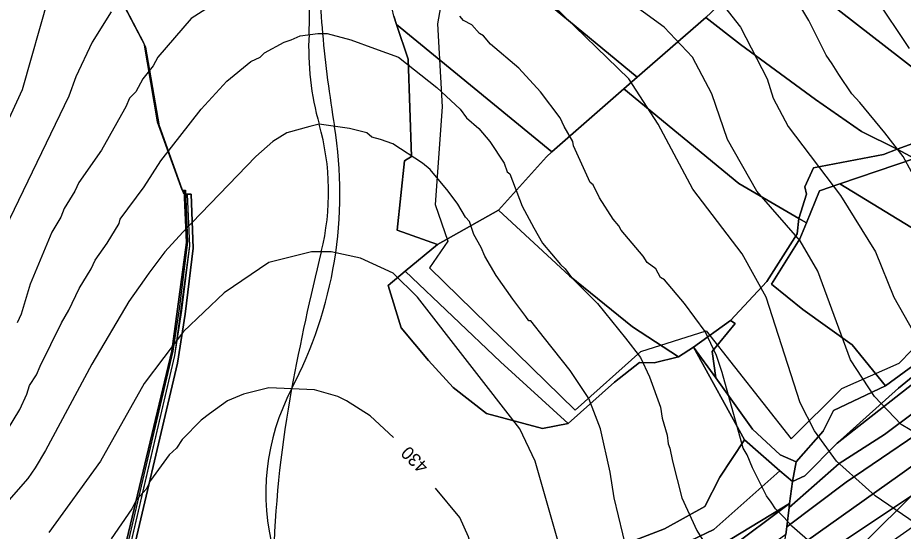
# Model space of a CAD drawing. Extents: x -510989 to -501240, y -1184665 to -1176089.
# Drawn here: x -504125.8 to -503715.6, y -1182451.4 to -1182213.7 of the extents above; entities that cross this region are included whole.
import ezdxf

# ---------------------------------------------------------------- set-up
doc = ezdxf.new("R2010")
doc.units = 0
for name, color, linetype in [('lesni_pozemek', 7, 'Continuous'), ('NAVRH_rozvodnice', 7, 'Continuous'), ('ostatni_plocha_x_neplodna_puda', 7, 'Continuous'), ('ostatni_plocha_x_ostatni_komunikace', 7, 'Continuous'), ('popis', 7, 'Continuous'), ('STAV_povodi', 7, 'Continuous'), ('STAV_systematicke_odvodneni', 7, 'Continuous'), ('STAV_zaplavove_uzemi', 7, 'Continuous'), ('trvaly_travni_porost', 7, 'Continuous'), ('vrstevnice_01', 7, 'Continuous'), ('vrstevnice_02', 7, 'Continuous'), ('vrstevnice_04', 7, 'Continuous')]:
    doc.layers.add(name, color=color, linetype=linetype)

msp = doc.modelspace()

# ---------------------------------------------------------------- linework, layer by layer
at = {"layer": 'lesni_pozemek'}
for points in [[(-503536.53, -1182185.52), (-503565.82, -1182216.02), (-503600.89, -1182271.14), (-503622.79, -1182291.49), (-503652.64, -1182311.16), (-503656.32, -1182316.8), (-503675.23, -1182345.75), (-503677.37, -1182348.32), (-503688.52, -1182361.65), (-503699.83, -1182374.19), (-503746.31, -1182410.7), (-503717.84, -1182385.26), (-503706.01, -1182375.42), (-503677.68, -1182343.31), (-503667.81, -1182320.12), (-503666.82, -1182317.8), (-503650.49, -1182300.39), (-503602.69, -1182262.96), (-503597.42, -1182257.69), (-503584.07, -1182234.55), (-503572.06, -1182215.58), (-503541.12, -1182182.03)], [(-504087.39, -1182187.43), (-504067.44, -1182225.52), (-504061.18, -1182261.91), (-504049.87, -1182293.37), (-504048.75, -1182293.45), (-504047.69, -1182317.73), (-504054.51, -1182368.02), (-504079.47, -1182472.68), (-504067.83, -1182551.12), (-504070.26, -1182595.76), (-504074.34, -1182613.7), (-504079.45, -1182627.96), (-504093.8, -1182657.06), (-504108.08, -1182644.43), (-504125.54, -1182629.68), (-504155.94, -1182673.32)], [(-504075.7, -1182475.14), (-504051.84, -1182373.59), (-504048.35, -1182351), (-504044.61, -1182320.3), (-504045.45, -1182295.44), (-504047.14, -1182295.34), (-504048.85, -1182295.22), (-504060.16, -1182263.76), (-504066.42, -1182227.36), (-504086.38, -1182189.26)], [(-503951.64, -1182212.9), (-503950.42, -1182216.86), (-503944.9, -1182232.86), (-503943.46, -1182277.93), (-503946.66, -1182279.98), (-503950.11, -1182311.98), (-503931.33, -1182318.6), (-503946.33, -1182331), (-503954.25, -1182337.65), (-503948.22, -1182357.28), (-503935.49, -1182372.39), (-503924.09, -1182384.84), (-503908.75, -1182396.87), (-503882.76, -1182403.78), (-503870.89, -1182401.58), (-503849.33, -1182382.39), (-503837.73, -1182373.26), (-503830.96, -1182373.48), (-503819.81, -1182370.73), (-503812.84, -1182366.26), (-503789.1, -1182409.14), (-503800.59, -1182426.35), (-503807.52, -1182440), (-503826.28, -1182450.37), (-503842.36, -1182456.45)]]:
    msp.add_lwpolyline(points, dxfattribs=at)
for points in [[(-503946.33, -1182331), (-503902.18, -1182372.94), (-503870.89, -1182401.58), (-503882.76, -1182403.78), (-503908.75, -1182396.87), (-503924.09, -1182384.84), (-503935.49, -1182372.39), (-503948.22, -1182357.28), (-503954.25, -1182337.65)], [(-503812.84, -1182366.26), (-503802.42, -1182380.39), (-503785.45, -1182404.2), (-503772.67, -1182416.11), (-503765.17, -1182419.28), (-503767, -1182428.44), (-503772.87, -1182423.5), (-503789.1, -1182409.14)], [(-503772.87, -1182423.5), (-503803.34, -1182450.6), (-503832.46, -1182464.47), (-503867.09, -1182479.82), (-503905.72, -1182502.26), (-503923.58, -1182516.11), (-503925.87, -1182512.32), (-503933.06, -1182502.22), (-503920.77, -1182491.62), (-503879.91, -1182462.45), (-503842.36, -1182456.45), (-503826.28, -1182450.37), (-503807.52, -1182440), (-503800.59, -1182426.35), (-503789.1, -1182409.14)]]:
    msp.add_lwpolyline(points, close=True, dxfattribs=at)
at = {"layer": 'NAVRH_rozvodnice'}
for centre, radius, start, end in [((-503741.73, -1182198.24), 243.99, 175.5955, 185.353), ((-503352.65, -1182161.78), 634.77, 185.35301, 189.26685), ((-504170.31, -1182295.19), 193.7, 332.2098, 9.2668), ((-503907.16, -1182433.88), 103.76, 152.2098, 195.1547)]:
    msp.add_arc(centre, radius, start, end, dxfattribs=at)
at = {"layer": 'ostatni_plocha_x_neplodna_puda'}
for points in [[(-503667.81, -1182320.12), (-503677.68, -1182343.31), (-503706.01, -1182375.42), (-503717.84, -1182385.26), (-503746.31, -1182410.7), (-503761.17, -1182425.79), (-503767, -1182428.44), (-503765.17, -1182419.28), (-503752.76, -1182405.08), (-503747.9, -1182395.59), (-503723.77, -1182384.09), (-503708.91, -1182373.16), (-503697.66, -1182357.93), (-503681.96, -1182329.03), (-503674.17, -1182316.87)], [(-503793.43, -1182355.26), (-503804.14, -1182368.19), (-503802.42, -1182380.39), (-503812.84, -1182366.26), (-503795.65, -1182353.82)]]:
    msp.add_lwpolyline(points, close=True, dxfattribs=at)
at = {"layer": 'ostatni_plocha_x_ostatni_komunikace'}
for points in [[(-504079.47, -1182472.68), (-504054.51, -1182368.02), (-504047.69, -1182317.73), (-504048.75, -1182293.45), (-504048.17, -1182293.49), (-504047.21, -1182317.37), (-504050.86, -1182347.31), (-504054.06, -1182368.12), (-504078.54, -1182472.67)], [(-504077.49, -1182474.57), (-504053.02, -1182369.99), (-504049.82, -1182349.18), (-504046.18, -1182319.23), (-504047.14, -1182295.34), (-504045.45, -1182295.44), (-504044.61, -1182320.3), (-504048.35, -1182351), (-504051.84, -1182373.59), (-504075.7, -1182475.14)]]:
    msp.add_lwpolyline(points, dxfattribs=at)
at = {"layer": 'popis'}
msp.add_lwpolyline([(-504056.26, -1182843.61), (-504081.89, -1182809.86), (-504088.59, -1182804.23), (-504111.83, -1182773.79), (-504119.38, -1182757.61), (-504115.74, -1182747.3), (-504101.91, -1182698.96), (-504091.71, -1182660.92), (-504078, -1182631.85), (-504072.47, -1182615.81), (-504067.98, -1182596.08), (-504066.13, -1182552.55), (-504077.49, -1182474.57), (-504065.26, -1182422.28), (-504053.02, -1182369.99), (-504046.18, -1182319.23), (-504047.14, -1182295.34), (-504048.85, -1182295.22), (-504060.16, -1182263.76), (-504066.42, -1182227.36), (-504086.38, -1182189.26)], dxfattribs=at)
at = {"layer": 'STAV_povodi'}
for centre, radius, start, end in [((-504211.69, -1182210.39), 221.07, 357.1184, 7.7698), ((-503862.78, -1182227.95), 128.29, 177.1184, 195.8562), ((-504096.56, -1182294.35), 114.74, 346.0557, 15.8562), ((-502938.37, -1182581.92), 1078.62, 166.05574, 169.50752), ((-503485.95, -1182480.51), 521.73, 169.5075, 177.8569)]:
    msp.add_arc(centre, radius, start, end, dxfattribs=at)
at = {"layer": 'STAV_systematicke_odvodneni'}
for p, q in [((-503923.96, -1182174), (-503931.41, -1182216.58)), ((-503931.41, -1182216.58), (-503929.28, -1182254.9)), ((-503929.28, -1182254.9), (-503932.47, -1182300.14)), ((-503932.47, -1182300.14), (-503926.62, -1182317.17)), ((-503926.62, -1182317.17), (-503935.13, -1182329.41)), ((-503935.13, -1182329.41), (-503867.57, -1182395.4)), ((-503717.55, -1182373.58), (-503701.06, -1182356.55)), ((-503837.25, -1182368.26), (-503806.93, -1182358.68)), ((-503806.93, -1182358.68), (-503767.56, -1182408.71)), ((-503867.57, -1182395.4), (-503837.25, -1182368.26)), ((-503744.15, -1182385.29), (-503717.55, -1182373.58)), ((-503767.56, -1182408.71), (-503744.15, -1182385.29)), ((-503674.9, -1182398.16), (-503772.25, -1182495.02))]:
    msp.add_line(p, q, dxfattribs=at)
at = {"layer": 'STAV_zaplavove_uzemi'}
msp.add_spline([(-502250.32, -1184002.61), (-502355.07, -1183875.41), (-502442.37, -1183790.61), (-502477.29, -1183700.82), (-502532.16, -1183578.61), (-502567.08, -1183448.91), (-502626.05, -1183402.34), (-502705.41, -1183380.59), (-502814.2, -1183349.87), (-502882.03, -1183297.39), (-502931.95, -1183237.24), (-503042.02, -1183107.97), (-503139.64, -1183018.94), (-503222.14, -1182957.59), (-503308.56, -1182839.96), (-503316.24, -1182784.92), (-503330.32, -1182756.77), (-503348.24, -1182719.65), (-503334.16, -1182651.82), (-503323.92, -1182595.5), (-503313.68, -1182526.39), (-503294.1, -1182480.5), (-503251.86, -1182396.03), (-503229.34, -1182314.37), (-503216.1, -1182227.15), (-503242.43, -1182174.5), (-503271.86, -1182129.59), (-503287.34, -1182081.58), (-503343.88, -1182028.1), (-503361.79, -1182008.91), (-503396.35, -1181952.59), (-503442.43, -1181933.39), (-503497.46, -1181888.6), (-503525.62, -1181860.44), (-503528.18, -1181837.4), (-503548.66, -1181767.01), (-503558.9, -1181729.89), (-503576.82, -1181682.53), (-503578.1, -1181621.1), (-503567.86, -1181572.46), (-503552.5, -1181536.63), (-503538.04, -1181458.36), (-503518.33, -1181411.9), (-503509.88, -1181341.51), (-503497.21, -1181207.63), (-503499.77, -1181097.56), (-503498.02, -1181031.35), (-503510.82, -1180970.85), (-503549.22, -1180952.23), (-503571.32, -1180940.6), (-503605.07, -1180937.11), (-503651.61, -1180939.44), (-503671.39, -1180917.33), (-503679.53, -1180892.89), (-503713.27, -1180871.95), (-503727.24, -1180859.15), (-503734.22, -1180833.55), (-503728.4, -1180799.81), (-503741.2, -1180770.72), (-503722.82, -1180725.17), (-503721.54, -1180703.41), (-503731.78, -1180697.01), (-503767.61, -1180699.57), (-503790.65, -1180697.01), (-503817.53, -1180697.01), (-503861.04, -1180686.77), (-503889.2, -1180675.25), (-503900.72, -1180668.85), (-503953.2, -1180679.09), (-503997.99, -1180697.01), (-504063.27, -1180722.61), (-504109.34, -1180749.49), (-504142.62, -1180776.36), (-504177.18, -1180796.84), (-504211.73, -1180817.32), (-504414.98, -1180961.5), (-504472.7, -1180998.11), (-504544.51, -1181068.5), (-504600.82, -1181143.12), (-504621.94, -1181196.62), (-504641.65, -1181267.01), (-504660.25, -1181350.62), (-504634.7, -1181398.32), (-504617.66, -1181447.72), (-504600.62, -1181492.01), (-504587, -1181548.23), (-504592.11, -1181628.29), (-504569.96, -1181682.81), (-504568.26, -1181664.07), (-504554.63, -1181621.48), (-504547.82, -1181597.63)], degree=3, dxfattribs=at)
at = {"layer": 'trvaly_travni_porost'}
for points in [[(-503923.1, -1182105.13), (-503794.23, -1182201.42), (-503807.14, -1182213.56), (-503838.96, -1182241.23), (-503936.91, -1182160.27), (-503934.67, -1182151.57), (-503934.15, -1182147.13), (-503914.38, -1182165.65), (-503893.75, -1182144.09), (-503915.24, -1182124.11), (-503921.73, -1182122.73), (-503923.72, -1182123.59), (-503928.56, -1182113.73), (-503928.15, -1182111.25)], [(-503731.52, -1182142.72), (-503727.19, -1182138.65), (-503694.22, -1182162.35), (-503670.41, -1182176.65), (-503647.26, -1182188.69), (-503615.24, -1182198.37), (-503621.34, -1182210.35), (-503644.65, -1182229.21), (-503664.59, -1182241.96), (-503675.06, -1182256.09), (-503690.13, -1182249.92), (-503709.32, -1182238.22), (-503765.72, -1182194.52), (-503775.54, -1182186.03)], [(-503946.42, -1182195.4), (-503936.91, -1182160.27), (-503838.96, -1182241.23), (-503845.1, -1182246.6), (-503878.44, -1182275.73), (-503950.42, -1182216.86), (-503951.64, -1182212.9), (-503953.08, -1182206.13)], [(-503499.95, -1182186.86), (-503496.21, -1182180.76), (-503493.71, -1182197.02), (-503511.19, -1182225.61), (-503539.29, -1182268.18), (-503559.78, -1182296.43), (-503580.82, -1182320.76), (-503600.9, -1182342.64), (-503638.06, -1182380.67), (-503671.51, -1182406.55), (-503703.52, -1182429.45), (-503748.82, -1182459.79), (-503773.59, -1182477.74), (-503772.04, -1182466.75), (-503771.63, -1182463.92), (-503717.13, -1182425.24), (-503685.01, -1182402.2), (-503654.95, -1182378.02), (-503643.44, -1182367.89), (-503611.38, -1182334.52), (-503582.1, -1182301.47), (-503552.83, -1182269.76), (-503528.63, -1182234.72)], [(-503765.72, -1182194.52), (-503709.32, -1182238.22), (-503690.13, -1182249.92), (-503675.06, -1182256.09), (-503684.02, -1182262.11), (-503718.44, -1182274.56), (-503734.97, -1182266.37), (-503756.29, -1182251.51), (-503790.98, -1182226.04), (-503807.14, -1182213.56), (-503794.23, -1182201.42), (-503775.54, -1182186.03)], [(-503493.71, -1182197.02), (-503490.9, -1182215.2), (-503510.78, -1182247.97), (-503528.25, -1182272.91), (-503552.93, -1182306.35), (-503565.44, -1182321.9), (-503582.45, -1182342.16), (-503597.94, -1182359.2), (-503625.57, -1182386.17), (-503689.52, -1182434.29), (-503724.36, -1182458.59), (-503774.74, -1182490.02), (-503774.22, -1182482.21), (-503773.59, -1182477.74), (-503748.82, -1182459.79), (-503703.52, -1182429.45), (-503671.51, -1182406.55), (-503638.06, -1182380.67), (-503603.49, -1182350.16), (-503581.5, -1182325.7), (-503559.78, -1182296.43), (-503539.29, -1182268.18), (-503511.19, -1182225.61)], [(-503944.9, -1182232.86), (-503950.42, -1182216.86), (-503878.44, -1182275.73), (-503880.95, -1182278.09), (-503903.12, -1182302.85), (-503931.33, -1182318.6), (-503950.11, -1182311.98), (-503946.66, -1182279.98), (-503943.46, -1182277.93)], [(-503807.14, -1182213.56), (-503790.98, -1182226.04), (-503756.29, -1182251.51), (-503734.97, -1182266.37), (-503718.44, -1182274.56), (-503724.75, -1182277.08), (-503757.17, -1182283.26), (-503761.22, -1182292.05), (-503760.51, -1182295.37), (-503764, -1182306.58), (-503791.84, -1182290.42), (-503845.1, -1182246.6), (-503838.96, -1182241.23)], [(-503845.1, -1182246.6), (-503791.84, -1182290.42), (-503764, -1182306.58), (-503764.79, -1182313.76), (-503778.76, -1182335.84), (-503795.65, -1182353.82), (-503812.84, -1182366.26), (-503819.81, -1182370.73), (-503841.12, -1182356.78), (-503870.21, -1182333.25), (-503903.12, -1182302.85), (-503880.95, -1182278.09), (-503878.44, -1182275.73)], [(-503675.06, -1182256.09), (-503668.43, -1182259.82), (-503682.6, -1182266.19), (-503700.11, -1182274.13), (-503710.46, -1182278.82), (-503718.44, -1182274.56), (-503684.02, -1182262.11)], [(-503718.44, -1182274.56), (-503710.46, -1182278.82), (-503744.98, -1182290.63), (-503754.37, -1182293.84), (-503760.51, -1182308.57), (-503764, -1182306.58), (-503760.51, -1182295.37), (-503761.22, -1182292.05), (-503757.17, -1182283.26), (-503724.75, -1182277.08)], [(-503710.46, -1182278.82), (-503700.11, -1182274.13), (-503670.39, -1182310.85), (-503674.17, -1182316.87), (-503681.96, -1182329.03), (-503744.98, -1182290.63)], [(-503754.37, -1182293.84), (-503744.98, -1182290.63), (-503681.96, -1182329.03), (-503697.66, -1182357.93), (-503708.91, -1182373.16), (-503723.77, -1182384.09), (-503739.23, -1182365.12), (-503762.18, -1182348.74), (-503776.71, -1182337.1), (-503763.58, -1182316.09), (-503760.51, -1182308.57)], [(-503903.12, -1182302.85), (-503870.21, -1182333.25), (-503841.12, -1182356.78), (-503819.81, -1182370.73), (-503830.96, -1182373.48), (-503837.73, -1182373.26), (-503849.33, -1182382.39), (-503870.89, -1182401.58), (-503902.18, -1182372.94), (-503946.33, -1182331), (-503931.33, -1182318.6)], [(-503764, -1182306.58), (-503760.51, -1182308.57), (-503763.58, -1182316.09), (-503776.71, -1182337.1), (-503762.18, -1182348.74), (-503739.23, -1182365.12), (-503723.77, -1182384.09), (-503747.9, -1182395.59), (-503752.76, -1182405.08), (-503765.17, -1182419.28), (-503772.67, -1182416.11), (-503785.45, -1182404.2), (-503802.42, -1182380.39), (-503804.14, -1182368.19), (-503793.43, -1182355.26), (-503795.65, -1182353.82), (-503778.76, -1182335.84), (-503764.79, -1182313.76)], [(-503677.37, -1182348.32), (-503667.01, -1182354.78), (-503690.51, -1182380.31), (-503709.66, -1182395.68), (-503724.32, -1182406.57), (-503745.24, -1182420.04), (-503768.5, -1182440.37), (-503768.27, -1182438.56), (-503767, -1182428.44), (-503761.17, -1182425.79), (-503746.31, -1182410.7), (-503699.83, -1182374.19), (-503688.52, -1182361.65)], [(-503667.01, -1182354.78), (-503655.02, -1182362.28), (-503684.65, -1182389.53), (-503693.4, -1182395.71), (-503742.04, -1182428.74), (-503769.62, -1182449.35), (-503768.5, -1182440.37), (-503745.24, -1182420.04), (-503724.32, -1182406.57), (-503709.66, -1182395.68), (-503690.51, -1182380.31)], [(-503772.87, -1182423.5), (-503767, -1182428.44), (-503768.27, -1182438.56), (-503795.05, -1182454.82), (-503832.34, -1182478.05), (-503859.79, -1182496.95), (-503915.17, -1182528.48), (-503923.58, -1182516.11), (-503905.72, -1182502.26), (-503867.09, -1182479.82), (-503832.46, -1182464.47), (-503803.34, -1182450.6)], [(-503768.27, -1182438.56), (-503768.5, -1182440.37), (-503769.62, -1182449.35), (-503770.06, -1182452.87), (-503779.67, -1182460.02), (-503793.67, -1182470.44), (-503818.37, -1182484.94), (-503847.32, -1182502.61), (-503884, -1182522.27), (-503906.63, -1182536.19), (-503966.89, -1182573.47), (-503980.01, -1182581.96), (-504005.71, -1182599.08), (-504050.6, -1182628.06), (-504086.12, -1182653.29), (-504076.52, -1182633.12), (-504016.71, -1182593.3), (-503985.13, -1182572.56), (-503915.17, -1182528.48), (-503859.79, -1182496.95), (-503835.26, -1182484.39), (-503797.15, -1182460.25)], [(-503768.27, -1182438.56), (-503797.15, -1182460.25), (-503835.26, -1182484.39), (-503859.79, -1182496.95), (-503832.34, -1182478.05), (-503795.05, -1182454.82)]]:
    msp.add_lwpolyline(points, close=True, dxfattribs=at)
msp.add_lwpolyline([(-503499.95, -1182186.86), (-503528.63, -1182234.72), (-503552.83, -1182269.76), (-503582.1, -1182301.47), (-503611.38, -1182334.52), (-503643.44, -1182367.89), (-503654.95, -1182378.02), (-503685.01, -1182402.2), (-503717.13, -1182425.24), (-503771.63, -1182463.92), (-503770.06, -1182452.87), (-503769.62, -1182449.35), (-503742.04, -1182428.74), (-503693.4, -1182395.71), (-503684.65, -1182389.53), (-503655.02, -1182362.28), (-503651.81, -1182358.94), (-503632.19, -1182337.63), (-503624.92, -1182329.65), (-503608.45, -1182308.66), (-503564.73, -1182262.09), (-503537.49, -1182222.63), (-503520.39, -1182196.62)], dxfattribs=at)
at = {"layer": 'vrstevnice_01'}
for points in [[(-504015.91, -1182195), (-504045.5, -1182214), (-504061, -1182232)], [(-504111.59, -1182204), (-504123.81, -1182247), (-504144.09, -1182291), (-504168.41, -1182368), (-504175.09, -1182382), (-504182.91, -1182393), (-504203.41, -1182395), (-504209.31, -1182394), (-504226.41, -1182386), (-504243.41, -1182376), (-504260.81, -1182369), (-504283.19, -1182367), (-504300.31, -1182372), (-504310.59, -1182379), (-504317.81, -1182388), (-504325.5, -1182400), (-504332.5, -1182417), (-504339.5, -1182453), (-504345.69, -1182477)], [(-503708.19, -1182407), (-503716.59, -1182402), (-503729, -1182389), (-503740, -1182372), (-503755.19, -1182331), (-503763.41, -1182317), (-503783.5, -1182294), (-503797, -1182270), (-503804.31, -1182249), (-503813.31, -1182232), (-503826.31, -1182218), (-503845.5, -1182204)], [(-503711.81, -1182285), (-503715.69, -1182278), (-503724.19, -1182267), (-503735.69, -1182253), (-503739.41, -1182249), (-503745.41, -1182240), (-503748.5, -1182235), (-503751.31, -1182231), (-503759.31, -1182215), (-503767.69, -1182201)], [(-503747.81, -1182466), (-503767.31, -1182449), (-503770.81, -1182445), (-503774.81, -1182441), (-503776.81, -1182438), (-503779, -1182435), (-503785.5, -1182422), (-503788, -1182416), (-503789.81, -1182413), (-503799.5, -1182378), (-503802.09, -1182370), (-503807.41, -1182359), (-503817, -1182346), (-503826.19, -1182335), (-503828, -1182334), (-503830.31, -1182330), (-503834.31, -1182327), (-503836.09, -1182324), (-503846.31, -1182312), (-503847.31, -1182310), (-503850, -1182307), (-503856.31, -1182297), (-503859.31, -1182291), (-503860.69, -1182290), (-503868.31, -1182273), (-503868.69, -1182271), (-503872.69, -1182264), (-503874.59, -1182260), (-503883.59, -1182248), (-503893.69, -1182237), (-503906.81, -1182226), (-503910.09, -1182222), (-503912, -1182221), (-503915.5, -1182217), (-503919.41, -1182215), (-503921, -1182213)], [(-504061, -1182232), (-504063.09, -1182236), (-504067.91, -1182242), (-504071.19, -1182248), (-504074.09, -1182251), (-504075.69, -1182255), (-504076.31, -1182256), (-504087, -1182275), (-504097.5, -1182290), (-504099.31, -1182294), (-504104.31, -1182302), (-504105.91, -1182306), (-504110.09, -1182313), (-504120, -1182337), (-504124.31, -1182351), (-504126.09, -1182355)], [(-503957.81, -1182270), (-503961.81, -1182269), (-503964.19, -1182267), (-503972.09, -1182265), (-503986.19, -1182263), (-503990.5, -1182264), (-504001.19, -1182267), (-504007.59, -1182271), (-504015.59, -1182278), (-504049.31, -1182313), (-504057.69, -1182322), (-504065.09, -1182332), (-504067.19, -1182335), (-504074.31, -1182345), (-504091.5, -1182374), (-504113, -1182414), (-504117.69, -1182422), (-504121.19, -1182427), (-504129.91, -1182437)], [(-503843.59, -1182461), (-503849.5, -1182436), (-503851.41, -1182424), (-503855.91, -1182404), (-503861.31, -1182390), (-503870, -1182377), (-503881.81, -1182362), (-503888.09, -1182354), (-503889.09, -1182354), (-503890.41, -1182352), (-503896.41, -1182344), (-503904.19, -1182333), (-503909.5, -1182324), (-503911.19, -1182320), (-503914.5, -1182314), (-503916.5, -1182308), (-503918.41, -1182306), (-503921.91, -1182300), (-503926.41, -1182294), (-503934.81, -1182284), (-503938.31, -1182281), (-503952, -1182272), (-503957.81, -1182270)], [(-503951.83, -1182407.99), (-503962.59, -1182398), (-503973.59, -1182391), (-503977.5, -1182389), (-503988.41, -1182386), (-504009.5, -1182385), (-504021.31, -1182388), (-504028.59, -1182391), (-504037, -1182397), (-504040.81, -1182400), (-504049.69, -1182409), (-504052.31, -1182413), (-504055.69, -1182416), (-504064.31, -1182428), (-504066.41, -1182432), (-504070.91, -1182437), (-504073, -1182441), (-504082.59, -1182455)], [(-503895.31, -1182522), (-503897.5, -1182515), (-503900.59, -1182510), (-503904.69, -1182499), (-503909, -1182485), (-503909.41, -1182481), (-503911.09, -1182477), (-503912.09, -1182470), (-503913.5, -1182466), (-503913.59, -1182464), (-503915.31, -1182460), (-503917, -1182454), (-503921.09, -1182445), (-503932.32, -1182431.47)]]:
    msp.add_lwpolyline(points, dxfattribs=at)
at = {"layer": 'vrstevnice_02'}
for points in [[(-503807.5, -1182197), (-503791.09, -1182218), (-503778.69, -1182242), (-503775.81, -1182251), (-503768.91, -1182264), (-503744.69, -1182296), (-503728.5, -1182322), (-503719.91, -1182343), (-503708.69, -1182363)], [(-503712.69, -1182228), (-503728.59, -1182204)], [(-503706.69, -1182450), (-503728.69, -1182435), (-503746.59, -1182419), (-503756.69, -1182405), (-503763.41, -1182392), (-503779.19, -1182343), (-503790.19, -1182323), (-503813.09, -1182293), (-503829.19, -1182263), (-503842.69, -1182242), (-503877.81, -1182208)], [(-504082.5, -1182211), (-504091.31, -1182225), (-504098.91, -1182241), (-504102.09, -1182250), (-504129.59, -1182307), (-504151.91, -1182371), (-504158.59, -1182385), (-504165.69, -1182395), (-504177.19, -1182407), (-504185.31, -1182406), (-504199.59, -1182407), (-504205.69, -1182407)], [(-504139.5, -1182419), (-504124.81, -1182395), (-504121.69, -1182388), (-504120.31, -1182384), (-504117.09, -1182379), (-504115.41, -1182375), (-504105.59, -1182355), (-504102.09, -1182349), (-504097.41, -1182339), (-504091.81, -1182330), (-504089.91, -1182326), (-504084.41, -1182318), (-504078.91, -1182309), (-504078.31, -1182307), (-504067.19, -1182292), (-504059.5, -1182280), (-504040.81, -1182256), (-504029, -1182243), (-504017.91, -1182234), (-504013.59, -1182232), (-504011.59, -1182230), (-504002.41, -1182225), (-503999.19, -1182224), (-503995, -1182222), (-503986.81, -1182221), (-503982.5, -1182221), (-503971.59, -1182224), (-503960.5, -1182228), (-503949.41, -1182232), (-503931.69, -1182246), (-503920.81, -1182256), (-503917.91, -1182260), (-503912.31, -1182265), (-503907.19, -1182271), (-503900.5, -1182281), (-503899.09, -1182285), (-503897.91, -1182286), (-503892.09, -1182301), (-503886.69, -1182311), (-503882.81, -1182318), (-503874.41, -1182328), (-503872.31, -1182330), (-503869.31, -1182334), (-503857.19, -1182346), (-503844.31, -1182362), (-503837.41, -1182371), (-503833.19, -1182380), (-503828, -1182394), (-503827.31, -1182399), (-503825, -1182407), (-503824.59, -1182411), (-503823.81, -1182413), (-503822.5, -1182419), (-503818.19, -1182436), (-503811.31, -1182451), (-503803.81, -1182463)], [(-503870.41, -1182474), (-503886.09, -1182419), (-503893.19, -1182404), (-503940.59, -1182343), (-503951.91, -1182332), (-503967, -1182325), (-503980.59, -1182322), (-503989.81, -1182322), (-504009.5, -1182327), (-504030.19, -1182341), (-504049, -1182359), (-504067.31, -1182383), (-504087.5, -1182419), (-504111.41, -1182452)]]:
    msp.add_lwpolyline(points, dxfattribs=at)

# ---------------------------------------------------------------- texts
at = {"layer": 'vrstevnice_04'}
msp.add_text('430', height=6, rotation=135.0995, dxfattribs=at).set_placement((-503935.16, -1182421.01))

doc.saveas('drawing.dxf')
